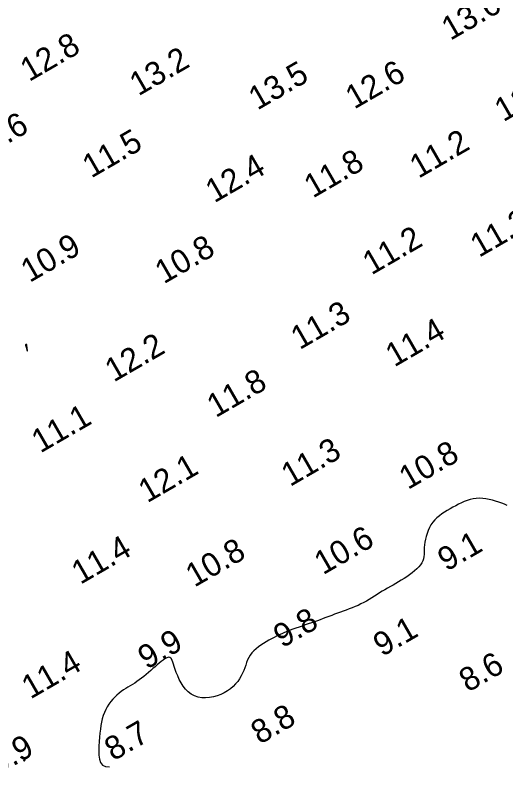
# Model space of a CAD drawing. Extents: x 3024098 to 3056816, y 418252 to 509144.
# Drawn here: x 3034935.9 to 3035040.4, y 418872.2 to 419033.5 of the extents above; entities that cross this region are included whole.
import ezdxf

# ---------------------------------------------------------------- set-up
doc = ezdxf.new("R2010")
doc.units = 0
doc.layers.add('V-CHAN-CONT-EL10', color=7, linetype='Continuous')
doc.layers.add('V-TOPO-SOUN-0911', color=7, linetype='Continuous')

msp = doc.modelspace()

# ---------------------------------------------------------------- linework, layer by layer
at = {"layer": 'V-CHAN-CONT-EL10'}
for points in [[(3034938.29, 418962.58), (3034938.33, 418962.45), (3034938.37, 418962.31), (3034938.41, 418962.18), (3034938.45, 418962.07), (3034938.48, 418961.99), (3034938.5, 418961.95), (3034938.52, 418961.95), (3034938.52, 418961.99), (3034938.52, 418962.09), (3034938.51, 418962.21), (3034938.49, 418962.36), (3034938.47, 418962.52), (3034938.45, 418962.68), (3034938.43, 418962.83), (3034938.41, 418962.97), (3034938.4, 418963.08), (3034938.39, 418963.17), (3034938.38, 418963.23), (3034938.38, 418963.28), (3034938.37, 418963.31), (3034938.37, 418963.33), (3034938.37, 418963.34), (3034938.36, 418963.35), (3034938.35, 418963.36), (3034938.35, 418963.37), (3034938.34, 418963.37), (3034938.33, 418963.38), (3034938.32, 418963.38), (3034938.3, 418963.39), (3034938.29, 418963.39), (3034938.27, 418963.39), (3034938.25, 418963.39), (3034938.22, 418963.38), (3034938.2, 418963.38), (3034938.18, 418963.37), (3034938.16, 418963.35), (3034938.14, 418963.34), (3034938.12, 418963.31), (3034938.12, 418963.29), (3034938.11, 418963.25), (3034938.12, 418963.21), (3034938.13, 418963.15), (3034938.14, 418963.09), (3034938.16, 418963.02), (3034938.19, 418962.93), (3034938.22, 418962.83), (3034938.25, 418962.71)], [(3034937.94, 418874.82), (3034937.96, 418874.84), (3034937.98, 418874.87), (3034938, 418874.9), (3034938.01, 418874.92), (3034938.02, 418874.95), (3034938.02, 418874.97), (3034938.01, 418874.99), (3034938, 418875.01), (3034937.98, 418875.02), (3034937.96, 418875.03), (3034937.93, 418875.03), (3034937.9, 418875.03), (3034937.87, 418875.03), (3034937.85, 418875.02), (3034937.82, 418875.01), (3034937.79, 418875), (3034937.77, 418874.98), (3034937.75, 418874.96), (3034937.74, 418874.94), (3034937.72, 418874.92), (3034937.71, 418874.9), (3034937.71, 418874.88), (3034937.7, 418874.85), (3034937.7, 418874.83), (3034937.7, 418874.8), (3034937.71, 418874.78), (3034937.71, 418874.75), (3034937.72, 418874.73), (3034937.73, 418874.72), (3034937.75, 418874.7), (3034937.76, 418874.7), (3034937.78, 418874.69), (3034937.8, 418874.7), (3034937.82, 418874.7), (3034937.84, 418874.71), (3034937.86, 418874.73), (3034937.88, 418874.74), (3034937.9, 418874.77), (3034937.92, 418874.79)]]:
    msp.add_lwpolyline(points, close=True, dxfattribs=at)
msp.add_lwpolyline([(3035040.73, 418929.12), (3035040.15, 418929.35), (3035039.55, 418929.59), (3035038.92, 418929.82), (3035038.26, 418930.03), (3035037.58, 418930.22), (3035036.9, 418930.39), (3035036.2, 418930.52), (3035035.5, 418930.6), (3035034.81, 418930.63), (3035034.14, 418930.6), (3035033.48, 418930.52), (3035032.83, 418930.37), (3035032.2, 418930.17), (3035031.58, 418929.93), (3035030.97, 418929.66), (3035030.36, 418929.36), (3035029.76, 418929.04), (3035029.16, 418928.71), (3035028.56, 418928.38), (3035027.96, 418928.04), (3035027.37, 418927.68), (3035026.81, 418927.31), (3035026.27, 418926.91), (3035025.76, 418926.49), (3035025.29, 418926.02), (3035024.86, 418925.52), (3035024.48, 418924.97), (3035024.15, 418924.39), (3035023.87, 418923.78), (3035023.64, 418923.15), (3035023.45, 418922.52), (3035023.29, 418921.9), (3035023.18, 418921.28), (3035023.11, 418920.7), (3035023.06, 418920.15), (3035023.04, 418919.62), (3035023.03, 418919.13), (3035023, 418918.65), (3035022.95, 418918.2), (3035022.87, 418917.75), (3035022.72, 418917.31), (3035022.52, 418916.88), (3035022.23, 418916.44), (3035021.87, 418916.01), (3035021.45, 418915.58), (3035020.97, 418915.15), (3035020.46, 418914.73), (3035019.91, 418914.32), (3035019.34, 418913.92), (3035018.75, 418913.54), (3035018.17, 418913.18), (3035017.58, 418912.82), (3035017, 418912.48), (3035016.41, 418912.15), (3035015.83, 418911.82), (3035015.25, 418911.48), (3035014.68, 418911.15), (3035014.11, 418910.82), (3035013.54, 418910.47), (3035012.99, 418910.12), (3035012.43, 418909.77), (3035011.87, 418909.42), (3035011.31, 418909.08), (3035010.74, 418908.74), (3035010.16, 418908.42), (3035009.57, 418908.12), (3035008.96, 418907.83), (3035008.34, 418907.56), (3035007.72, 418907.31), (3035007.08, 418907.07), (3035006.45, 418906.83), (3035005.81, 418906.61), (3035005.18, 418906.38), (3035004.56, 418906.16), (3035003.94, 418905.93), (3035003.33, 418905.7), (3035002.73, 418905.47), (3035002.12, 418905.24), (3035001.52, 418905.01), (3035000.9, 418904.78), (3035000.28, 418904.55), (3034999.65, 418904.32), (3034999, 418904.1), (3034998.35, 418903.87), (3034997.69, 418903.65), (3034997.02, 418903.42), (3034996.37, 418903.2), (3034995.72, 418902.97), (3034995.08, 418902.75), (3034994.46, 418902.52), (3034993.86, 418902.28), (3034993.27, 418902.04), (3034992.71, 418901.79), (3034992.15, 418901.53), (3034991.6, 418901.27), (3034991.05, 418900.99), (3034990.5, 418900.7), (3034989.94, 418900.39), (3034989.38, 418900.07), (3034988.82, 418899.73), (3034988.26, 418899.37), (3034987.73, 418898.99), (3034987.23, 418898.59), (3034986.76, 418898.16), (3034986.34, 418897.71), (3034985.98, 418897.24), (3034985.68, 418896.74), (3034985.42, 418896.22), (3034985.21, 418895.68), (3034985.01, 418895.12), (3034984.81, 418894.55), (3034984.6, 418893.97), (3034984.36, 418893.39), (3034984.07, 418892.8), (3034983.72, 418892.22), (3034983.32, 418891.65), (3034982.85, 418891.1), (3034982.33, 418890.57), (3034981.75, 418890.08), (3034981.12, 418889.62), (3034980.44, 418889.21), (3034979.71, 418888.86), (3034978.94, 418888.57), (3034978.13, 418888.34), (3034977.3, 418888.2), (3034976.47, 418888.14), (3034975.65, 418888.17), (3034974.86, 418888.31), (3034974.1, 418888.55), (3034973.4, 418888.92), (3034972.77, 418889.4), (3034972.2, 418889.98), (3034971.69, 418890.63), (3034971.25, 418891.34), (3034970.85, 418892.07), (3034970.52, 418892.81), (3034970.23, 418893.52), (3034969.98, 418894.18), (3034969.78, 418894.78), (3034969.61, 418895.3), (3034969.46, 418895.75), (3034969.33, 418896.12), (3034969.19, 418896.41), (3034969.03, 418896.62), (3034968.86, 418896.74), (3034968.65, 418896.78), (3034968.39, 418896.73), (3034968.1, 418896.61), (3034967.77, 418896.42), (3034967.4, 418896.17), (3034967.01, 418895.87), (3034966.6, 418895.53), (3034966.16, 418895.15), (3034965.71, 418894.76), (3034965.25, 418894.35), (3034964.77, 418893.94), (3034964.29, 418893.52), (3034963.81, 418893.1), (3034963.32, 418892.7), (3034962.83, 418892.31), (3034962.34, 418891.94), (3034961.85, 418891.59), (3034961.36, 418891.27), (3034960.88, 418890.97), (3034960.4, 418890.68), (3034959.93, 418890.4), (3034959.45, 418890.11), (3034958.98, 418889.81), (3034958.51, 418889.48), (3034958.05, 418889.13), (3034957.59, 418888.73), (3034957.14, 418888.3), (3034956.69, 418887.84), (3034956.27, 418887.34), (3034955.88, 418886.8), (3034955.52, 418886.23), (3034955.19, 418885.64), (3034954.9, 418885.02), (3034954.66, 418884.37), (3034954.46, 418883.69), (3034954.3, 418882.98), (3034954.17, 418882.23), (3034954.06, 418881.44), (3034953.96, 418880.61), (3034953.89, 418879.73), (3034953.81, 418878.81), (3034953.74, 418877.83), (3034953.7, 418876.85), (3034953.73, 418875.92), (3034953.86, 418875.07), (3034954.11, 418874.35), (3034954.53, 418873.82), (3034955.14, 418873.51), (3034955.98, 418873.48)], dxfattribs=at)

# ---------------------------------------------------------------- texts
at = {"layer": 'V-TOPO-SOUN-0911'}
for s, p in [('13.6 ', (3035028.62, 419028)), ('12.8 ', (3034938.86, 419019.23)), ('13.2 ', (3034962.16, 419016.18)), ('13.5 ', (3034987.51, 419013.16)), ('12.6 ', (3035008.15, 419013.37)), ('11.8 ', (3035039.91, 419010.67)), ('10.6 ', (3034927.84, 419002.31)), ('11.5 ', (3034952.11, 418998.69)), ('11.2 ', (3035021.84, 418998.63)), ('11.8 ', (3034999.33, 418994.43)), ('12.4 ', (3034978.33, 418993.41)), ('11.3 ', (3035034.73, 418981.8)), ('11.2 ', (3035011.8, 418978.06)), ('10.9 ', (3034938.99, 418976.45)), ('10.8 ', (3034967.57, 418976.16)), ('11.3 ', (3034996.51, 418962.15)), ('11.4 ', (3035016.68, 418958.47)), ('12.2 ', (3034956.91, 418955.26)), ('11.8 ', (3034978.63, 418947.68)), ('11.1 ', (3034941.27, 418940.15)), ('11.3 ', (3034994.47, 418933.01)), ('10.8 ', (3035019.57, 418932.36)), ('12.1 ', (3034964.04, 418929.55)), ('10.6 ', (3035001.49, 418914.22)), ('11.4 ', (3034949.79, 418912.18)), ('9.1', (3035027.79, 418914.96)), ('10.8 ', (3034974.1, 418911.59)), ('9.8', (3034992.8, 418898.64)), ('9.1', (3035014.07, 418896.81)), ('9.9', (3034963.93, 418894.08)), ('11.4 ', (3034939.16, 418887.77)), ('8.6', (3035032.36, 418889.23)), ('8.8', (3034988.01, 418878.13)), ('8.7', (3034956.81, 418874.59)), ('9.9', (3034932.2, 418871.63))]:
    msp.add_text(s, height=5, rotation=30, dxfattribs=at).set_placement(p)

doc.saveas('drawing.dxf')
